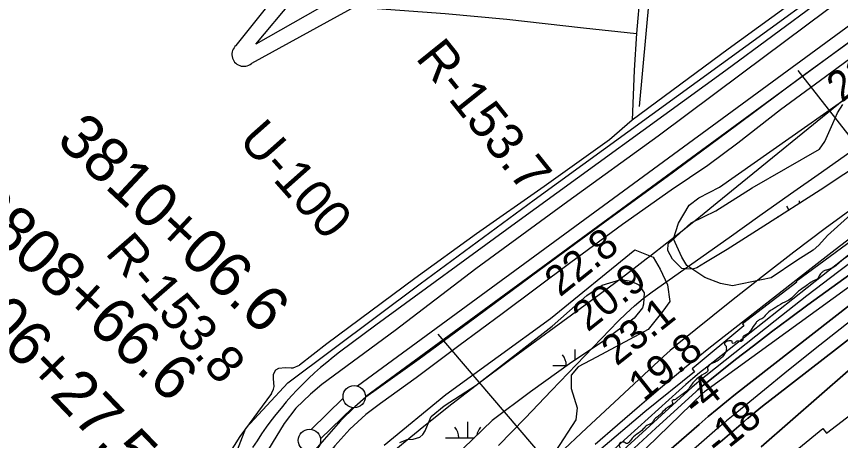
# Model space of a CAD drawing. Extents: x 3445503 to 3483459, y 540493 to 566012.
# Drawn here: x 3450977 to 3452821, y 549421 to 550370 of the extents above; entities that cross this region are included whole.
import ezdxf

# ---------------------------------------------------------------- set-up
doc = ezdxf.new("R2010")
doc.units = 0
for name, color, linetype in [('V-DTCH-CNTR', 7, 'Continuous'), ('V-FLOD-BASE', 7, 'Continuous'), ('V-LEVE-TOET', 7, 'Continuous'), ('V-RIVR-EDGE', 7, 'Continuous'), ('V-RIVR-RANG', 7, 'Continuous'), ('V-RIVR-RANG-IDEN', 7, 'Continuous'), ('V-ROAD-CNTR', 7, 'Continuous'), ('V-RRAP-RVMT', 7, 'Continuous'), ('V-SITE-VEGE', 7, 'Continuous'), ('V-SURV-IDEN', 7, 'Continuous'), ('V-SURV-LINE', 7, 'Continuous'), ('V-TOPO-DPTH', 7, 'Continuous'), ('V-TOPO-MINR', 7, 'Continuous'), ('V-TOPO-SHOR', 7, 'Continuous'), ('V-TOPO-WATR', 7, 'Continuous'), ('V-TOPO-WATR-IDEN', 7, 'Continuous'), ('V-WETL-SWMP', 7, 'Continuous')]:
    doc.layers.add(name, color=color, linetype=linetype)

msp = doc.modelspace()

# ---------------------------------------------------------------- linework, layer by layer
at = {"layer": 'V-DTCH-CNTR'}
for points in [[(3453342.9, 550875.9), (3453098.5, 550695.1), (3452833.1, 550488.9), (3452569.8, 550297.4), (3452355.1, 550138.3)], [(3452410.8, 550832.8), (3452400.2, 550725.8), (3452382.4, 550534.6), (3452373.1, 550427.3), (3452364.9, 550332.1), (3452359.3, 550250.6), (3452355.1, 550138.3)], [(3450860.2, 550460.1), (3451036.4, 550447), (3451193.8, 550436.4), (3451396.4, 550421.6), (3451557, 550407.1), (3451733.7, 550392.4), (3451936.6, 550376.9), (3452074.6, 550364.4), (3452246.1, 550345.2), (3452364.9, 550332.1)], [(3452355.1, 550138.3), (3452304, 550094), (3452158.3, 549989.5), (3452006.5, 549883.8), (3451868.9, 549784.2), (3451671.9, 549637.7), (3451610.7, 549590.1)], [(3451547.7, 549526.7), (3451552.1, 549536), (3451554.1, 549542.1), (3451552.2, 549559.6), (3451552.3, 549569.6), (3451557.7, 549579.2), (3451564.5, 549583), (3451578.5, 549585), (3451592.1, 549583.8), (3451596.3, 549584), (3451610.7, 549590.1)], [(3451547.7, 549526.7), (3451477, 549430.2), (3451442.8, 549375.9)]]:
    msp.add_lwpolyline(points, dxfattribs=at)
at = {"layer": 'V-FLOD-BASE'}
msp.add_lwpolyline([(3452868.4, 550332.6), (3452735.5, 550236.3), (3452588.5, 550126.7), (3452433.3, 550011.4), (3452293.6, 549910.3), (3452146.6, 549802), (3451988.8, 549684.5), (3451878.4, 549603.6), (3451787, 549538.4), (3451758.9, 549518), (3451734.3, 549496.5), (3451702.5, 549465.1), (3451665.4, 549423.5), (3451635.7, 549388.9)], dxfattribs=at)
at = {"layer": 'V-LEVE-TOET'}
for points in [[(3452946.3, 550498.3), (3452789.9, 550383.7), (3452601.6, 550243.6), (3452413.3, 550102.4), (3452211, 549956.6), (3452005.4, 549805.7), (3451824.6, 549667.4), (3451660.3, 549546.8), (3451635, 549525.3), (3451602.2, 549493.8), (3451576, 549459.4), (3451487.5, 549313.9), (3451418.6, 549196.8), (3451396.4, 549169.1), (3451367.1, 549134.7), (3451284.2, 549052.5), (3451198.2, 548960.9), (3451057.3, 548808.2), (3450924.9, 548670), (3450798.1, 548533.9), (3450638.8, 548368.3), (3450580, 548310.5), (3450564.1, 548297.4)], [(3452841.3, 550274.9), (3452776.8, 550226.9), (3452687.1, 550161.6), (3452591.1, 550086.7), (3452524.6, 550036.5), (3452442.5, 549981.4), (3452333.6, 549904.8), (3452218, 549819.5), (3452064.1, 549704.6)], [(3452064.1, 549704.6), (3451967.1, 549633.2), (3451871.7, 549561.7), (3451791.8, 549503.9), (3451759.3, 549479.6), (3451722.8, 549446.3), (3451689.5, 549409.6), (3451660.1, 549372.6), (3451635.3, 549326.2), (3451592.2, 549244.4), (3451573.5, 549209.5), (3451554.2, 549180.4), (3451515.2, 549136.1), (3451466.9, 549089.7), (3451392.4, 549011.1), (3451253.7, 548867.7)]]:
    msp.add_lwpolyline(points, dxfattribs=at)
at = {"layer": 'V-RIVR-EDGE'}
for points in [[(3453266.7, 550127.8), (3453259, 550118.3), (3453250.8, 550114.2), (3453242.1, 550109.2), (3453239.6, 550103.5), (3453230.5, 550091.9), (3453222.3, 550086.6), (3453208.6, 550085.8), (3453197.5, 550084.2), (3453193, 550080.9), (3453192.5, 550075.5), (3453191.3, 550072.2), (3453187.2, 550069.8), (3453184.3, 550068.5), (3453180.6, 550069), (3453175.2, 550067.3), (3453160.3, 550057.5), (3453151.2, 550053.8), (3453145.5, 550050.9), (3453141.3, 550047.2), (3453140.9, 550044.3), (3453140.1, 550040.2), (3453139.7, 550036.1), (3453137.2, 550033.2), (3453104.1, 550008.9), (3453071.1, 549986.8), (3453031.8, 549961.3), (3452999.2, 549938.7), (3452970.7, 549918.1), (3452952.9, 549906.2), (3452937.2, 549894.3), (3452923.6, 549885.7), (3452917.8, 549884), (3452907.1, 549879.5), (3452894.7, 549871.3), (3452881.1, 549864.7), (3452857.5, 549847.1), (3452836.9, 549833.1), (3452819.1, 549819.9), (3452808.8, 549810.9), (3452798.4, 549805.6), (3452789.8, 549802.7), (3452783.2, 549800.2), (3452778.2, 549796.1), (3452774.9, 549792), (3452772.4, 549787.5), (3452767.4, 549781.3), (3452760.8, 549778.8), (3452755.5, 549775.6), (3452744.3, 549767.8), (3452731.5, 549758.7), (3452723.7, 549752.1), (3452720.3, 549748.8), (3452708.8, 549737.3), (3452696.4, 549731.2), (3452677.4, 549719.7), (3452669.1, 549714.7), (3452658.4, 549707.3), (3452647.2, 549695), (3452642.7, 549692.5), (3452636.1, 549689.2), (3452631.1, 549683.5), (3452621.2, 549669.1), (3452610, 549657.6), (3452603.4, 549653.9), (3452602.6, 549651), (3452602.6, 549646), (3452600.9, 549644), (3452591.4, 549643.6), (3452587.7, 549643.2), (3452584.8, 549639.9), (3452581.1, 549638.7), (3452578.6, 549640.7), (3452578.6, 549643.6), (3452573.3, 549644.5), (3452565.4, 549642.4), (3452561.7, 549639.1), (3452565, 549632.1)], [(3452565, 549632.1), (3452565.8, 549625.9), (3452563.7, 549618.5), (3452554.6, 549606.1), (3452547.2, 549600.4), (3452538.9, 549595.9), (3452524.5, 549586.4), (3452523.6, 549582.7), (3452524.4, 549578.2), (3452515.8, 549570.4), (3452499.6, 549558.9), (3452491, 549550.6), (3452475.2, 549530), (3452462.9, 549521.8), (3452457.1, 549517.3), (3452450, 549512.4), (3452445.1, 549511.1), (3452443.9, 549509.1), (3452445.1, 549506.2), (3452435.2, 549495.9), (3452420.7, 549482.3), (3452414.1, 549476.2), (3452409.5, 549472.9), (3452405.8, 549470), (3452404.2, 549467.9), (3452400, 549461.4), (3452394.6, 549457.7), (3452387.6, 549454.8), (3452379.8, 549447), (3452351.7, 549422.3), (3452344.2, 549414.5), (3452341.3, 549414.5), (3452336.8, 549417.4), (3452332.7, 549417.4), (3452327.3, 549414.9), (3452324.8, 549411.6), (3452327.3, 549406.3), (3452327.3, 549403), (3452324.8, 549400.1), (3452317.4, 549393.9), (3452303.3, 549381.2), (3452286.8, 549365.5), (3452278.9, 549356.5), (3452277.7, 549350.3), (3452273.1, 549342.9), (3452262.8, 549340.4), (3452255, 549340.1), (3452250.4, 549338.8), (3452249.6, 549334.7), (3452248.7, 549329.8), (3452231.8, 549314.1), (3452217.3, 549301.4), (3452203.7, 549290.3), (3452185.5, 549268.1), (3452173.5, 549256.1), (3452162.4, 549247.1), (3452149.5, 549238.5), (3452142.5, 549233.5), (3452138, 549229), (3452135.9, 549224.9), (3452133.8, 549220.3), (3452131.3, 549214.6), (3452114.8, 549202.2), (3452102.4, 549190.3), (3452100.8, 549191.1), (3452097.5, 549199), (3452094.6, 549200.6), (3452086.8, 549198.2), (3452084.3, 549194.5), (3452084.3, 549192.8), (3452086.3, 549189.5), (3452095.4, 549186.6), (3452097.4, 549183.3), (3452082.6, 549171.8), (3452071.8, 549165.2), (3452060.3, 549152.5), (3452058.2, 549147.9), (3452057.8, 549143.8), (3452047.4, 549135.6), (3452010.6, 549096.9), (3451980, 549064.4), (3451955.2, 549038.5), (3451925, 549011.8)]]:
    msp.add_spline(points, degree=3, dxfattribs=at)
at = {"layer": 'V-RIVR-RANG'}
for p, q in [((3452725.8, 550249.7), (3453269.1, 549554.9)), ((3451920.2, 549659), (3452531, 548944.4))]:
    msp.add_line(p, q, dxfattribs=at)
at = {"layer": 'V-ROAD-CNTR'}
msp.add_lwpolyline([(3453695.9, 551080.7), (3453195.7, 550716.2), (3452564.8, 550249.6), (3452094, 549907.5), (3451781.4, 549679.3), (3451700, 549618.8)], dxfattribs=at)
msp.add_arc((3452168.6, 548996.4), 779, 126.9768, 148.3234, dxfattribs=at)
at = {"layer": 'V-RRAP-RVMT'}
for points in [[(3452849, 549870.1), (3452722.2, 549777.5), (3452723.4, 549775.4), (3452601.8, 549682.7), (3452605, 549678), (3452489.5, 549581.7), (3452494.3, 549574.9), (3452383.1, 549485.4), (3452279.9, 549397.3), (3452159.3, 549286.7), (3452045.7, 549179.8), (3452049.8, 549175.4), (3451952.3, 549083.3), (3451948.9, 549086.9), (3451634.9, 548778.5), (3451629.3, 548784.2), (3451526.3, 548680), (3451519.2, 548687), (3451409, 548577.8), (3451416.2, 548570.4), (3451308.4, 548461.2), (3451314.5, 548454.8), (3451170.4, 548312.5), (3450996.6, 548124.9)], [(3452682.5, 549366.9), (3452781.4, 549448.2), (3452790, 549437.7), (3452914.4, 549533.5)]]:
    msp.add_lwpolyline(points, dxfattribs=at)
at = {"layer": 'V-SITE-VEGE'}
for points in [[(3452844.7, 549927.1), (3452792.2, 549880.3), (3452773.1, 549858.7), (3452760.4, 549847), (3452723.2, 549824.4), (3452666.4, 549785.2), (3452579.8, 549767.2), (3452552.8, 549772.6), (3452517.7, 549786.1), (3452477.3, 549813), (3452466.5, 549831.9), (3452447.6, 549872.4), (3452458.4, 549907.5), (3452482.7, 549948), (3452504.3, 549964.2), (3452550.1, 549988.5), (3452973.7, 550285.4)], [(3451800.1, 549410.8), (3451937.7, 549524.2), (3452172.4, 549694.3), (3452361.3, 549848.1), (3452401.7, 549831.9), (3452417.9, 549804.9), (3452434.1, 549769.9), (3452439.5, 549732.1), (3452423.3, 549710.5), (3452390.9, 549670), (3452274.9, 549607.9), (3452234.5, 549586.3), (3452218.3, 549567.4), (3452218.3, 549537.7), (3452231.8, 549494.5), (3452229.1, 549467.5), (3452183.2, 549397.4)]]:
    msp.add_lwpolyline(points, dxfattribs=at)
at = {"layer": 'V-SURV-LINE'}
for points in [[(3451740.1, 549543.3), (3454135.9, 551300.7)], [(3454153.6, 551276.5), (3451757.9, 549519.1)], [(3451636.6, 549446.2), (3451708.1, 549516.2)], [(3451729.1, 549494.7), (3451657.5, 549424.7)]]:
    msp.add_lwpolyline(points, dxfattribs=at)
for centre in [(3451732.9, 549519.4), (3451632.8, 549421.5)]:
    msp.add_circle(centre, 25, dxfattribs=at)
at = {"layer": 'V-TOPO-DPTH'}
for points in [[(3453092, 549973.6), (3452748.1, 549724.7), (3452707.3, 549694.7), (3452666.7, 549664.3), (3452626.5, 549633.5), (3452586.5, 549602.2), (3452517.4, 549547.4), (3452512.3, 549543.3), (3452507.2, 549539.1), (3452502.3, 549534.8), (3452497.4, 549530.4), (3452408.3, 549449.1), (3452359.1, 549403.9)], [(3452359.1, 549403.9), (3452408.3, 549449.1), (3452497.4, 549530.4), (3452502.3, 549534.8), (3452507.2, 549539.1), (3452512.3, 549543.3), (3452517.4, 549547.4), (3452586.5, 549602.2), (3452626.5, 549633.5), (3452666.7, 549664.3), (3452707.3, 549694.7), (3452748.1, 549724.7), (3453092, 549973.6)], [(3452317.9, 549294.1), (3452505.1, 549457.4), (3452525.1, 549474.6), (3452545.3, 549491.6), (3452565.8, 549508.2), (3452586.5, 549524.6), (3453101.2, 549926.1)], [(3452317.9, 549294.1), (3452505.1, 549457.4), (3452525.1, 549474.6), (3452545.3, 549491.6), (3452565.8, 549508.2), (3452586.5, 549524.6), (3453101.2, 549926.1)], [(3452906.8, 549890), (3452521.8, 549585.6), (3452506, 549573), (3452490.5, 549560.1), (3452475.1, 549546.8), (3452460, 549533.4), (3451997.9, 549115.5)], [(3453158, 549894.6), (3452679.2, 549523.7), (3452662.8, 549510.9), (3452646.6, 549498), (3452630.5, 549484.8), (3452614.5, 549471.5), (3452614.2, 549471.3), (3452598.6, 549458), (3452583, 549444.6), (3452567.4, 549431.1), (3452552, 549417.5)], [(3452552, 549417.5), (3452567.4, 549431.1), (3452583, 549444.6), (3452598.6, 549458), (3452614.2, 549471.3), (3452614.5, 549471.5), (3452630.5, 549484.8), (3452646.6, 549498), (3452662.8, 549510.9), (3452679.2, 549523.7), (3453158, 549894.6)], [(3453098.1, 549804.2), (3452643.4, 549406.7)], [(3452643.4, 549406.7), (3453098.1, 549804.2)]]:
    msp.add_lwpolyline(points, dxfattribs=at)
at = {"layer": 'V-TOPO-MINR'}
for points in [[(3452861, 550209.7), (3452545.5, 549953.2), (3452508.1, 549923), (3452470.5, 549892.9), (3452432.7, 549863.1), (3452394.8, 549833.4), (3452386.3, 549826.9), (3452352.4, 549800.8), (3452318.3, 549774.9), (3452284.1, 549749.3), (3452249.6, 549723.9), (3452080.2, 549600), (3452015.5, 549551.7), (3451951.5, 549502.6), (3451888.4, 549452.2), (3451826.1, 549400.9), (3451732.2, 549322.3), (3451717.3, 549309.7), (3451702.4, 549297), (3451687.7, 549284.2), (3451673, 549271.3), (3451337.8, 548974.3)], [(3452055.9, 549410.3), (3452115.5, 549471.5), (3452174.8, 549533), (3452323.4, 549688), (3452341.4, 549705.8), (3452360.1, 549722.9), (3452379.7, 549738.9), (3452399.9, 549754.1), (3452571.7, 549876), (3452640.6, 549924.7), (3452709.4, 549973.3), (3452778.4, 550021.7), (3452847.4, 550070.1)], [(3453122.5, 549969.5), (3452517.1, 549530.5), (3452516.8, 549530.3), (3452515.9, 549529.6), (3452515.2, 549529), (3452513.7, 549527.7), (3452513.3, 549527.3), (3452512.9, 549526.9), (3452009.6, 549038.2)], [(3452858.3, 549947.9), (3452787.1, 549895.6), (3452716.6, 549842.6), (3452646.8, 549788.5), (3452577.6, 549733.7), (3452456, 549636.1), (3452448, 549629.5), (3452440.1, 549622.8), (3452432.4, 549616), (3452424.8, 549609.1), (3452315.4, 549506.9), (3452253, 549448.9), (3452190.7, 549390.9)], [(3453101.2, 549926.1), (3452586.5, 549524.6), (3452565.8, 549508.2), (3452545.3, 549491.6), (3452525.1, 549474.6), (3452505.1, 549457.4), (3452317.9, 549294.1)], [(3452906.8, 549890), (3452521.8, 549585.6), (3452506, 549573), (3452490.5, 549560.1), (3452475.1, 549546.8), (3452460, 549533.4), (3451997.9, 549115.5)], [(3453158, 549894.6), (3452679.2, 549523.7), (3452662.8, 549510.9), (3452646.6, 549498), (3452630.5, 549484.8), (3452614.5, 549471.5), (3452614.2, 549471.3), (3452598.6, 549458), (3452583, 549444.6), (3452567.4, 549431.1), (3452552, 549417.5)], [(3452862.7, 549889.3), (3452809.1, 549848.1), (3452755.8, 549806.6), (3452526.6, 549626.9), (3452499.2, 549605.1), (3452472, 549583.1), (3452445, 549560.8), (3452418.2, 549538.2), (3452371.6, 549498.3), (3452321.8, 549455.4), (3452272.3, 549412.1)], [(3452890.2, 549854), (3452817.8, 549799.8), (3452746.1, 549744.8), (3452674.9, 549689.1), (3452519.5, 549565.8), (3452509.3, 549557.5), (3452499.2, 549549.1), (3452489.3, 549540.5), (3452479.5, 549531.8), (3452190.5, 549268.2)], [(3453098.1, 549804.2), (3452643.4, 549406.7)], [(3452845.1, 549690.2), (3452774.9, 549634.6), (3452705.1, 549578.5), (3452580.7, 549477.3), (3452573.4, 549471.4), (3452566.3, 549465.4), (3452559.2, 549459.3), (3452552.1, 549453.2), (3452113.6, 549069.7)]]:
    msp.add_lwpolyline(points, dxfattribs=at)
at = {"layer": 'V-TOPO-SHOR'}
msp.add_line((3452371.4, 550168.8), (3452431.9, 550828.1), dxfattribs=at)
msp.add_lwpolyline([(3451137.6, 548975), (3451281.6, 549106), (3451375.8, 549213.6), (3451456.5, 549361.6), (3451490.1, 549449.1), (3451584.3, 549550), (3451880.3, 549772), (3452135.9, 549960.3), (3453292.9, 550801.2), (3453326.6, 550834.8), (3453313.1, 550902.1)], dxfattribs=at)
at = {"layer": 'V-TOPO-WATR'}
msp.add_lwpolyline([(3453092, 549973.6), (3452748.1, 549724.7), (3452707.3, 549694.7), (3452666.7, 549664.3), (3452626.5, 549633.5), (3452586.5, 549602.2), (3452517.4, 549547.4), (3452512.3, 549543.3), (3452507.2, 549539.1), (3452502.3, 549534.8), (3452497.4, 549530.4), (3452408.3, 549449.1), (3452359.1, 549403.9)], dxfattribs=at)
at = {"layer": 'V-TOPO-WATR-IDEN'}
for points in [[(3451468.7, 550305.7), (3451659.1, 550544.5), (3451566.1, 550655.4), (3452055.4, 551065.7), (3452148.4, 550954.8), (3452424.3, 551107)], [(3452458.4, 551066.3), (3452252.3, 550814.3), (3452096.4, 550683.6), (3452196.2, 550564.6), (3452051.4, 550443.1), (3451951.6, 550562.1), (3451779.3, 550417.7), (3451502.7, 550265)], [(3451733.4, 550434.3), (3451513, 550308.2), (3451675.6, 550503.3)]]:
    msp.add_lwpolyline(points, dxfattribs=at)
msp.add_arc((3451485.7, 550285.4), 26.5, 129.9794, 309.9794, dxfattribs=at)
at = {"layer": 'V-WETL-SWMP'}
for p, q in [((3452729.3, 549952), (3452729.3, 549958.1)), ((3452679.3, 549922.1), (3452682.4, 549922.1)), ((3452227.5, 549601.5), (3452227.5, 549625.2)), ((3452177.5, 549589.2), (3452209.8, 549589.2)), ((3451987, 549427.3), (3451987, 549463.3)), ((3451937, 549427.3), (3452002, 549427.3))]:
    msp.add_line(p, q, dxfattribs=at)
for points in [[(3452881.9, 550051.7), (3452775.9, 549981.7), (3452649.6, 549901.1), (3452567.7, 549848.8), (3452519.3, 549819.9), (3452499.7, 549807.9), (3452490, 549804.9), (3452473.1, 549805.2), (3452466, 549806.6), (3452445, 549827), (3452435, 549846.6), (3452435.9, 549861.5), (3452487.2, 549908.5), (3452542.1, 549935.3), (3452623.2, 549987), (3452774.2, 550073.7), (3452786.2, 550090.9), (3452803.7, 550130.7), (3452814.5, 550155.1), (3452826.5, 550173.1)], [(3451834.9, 549416.5), (3451851.8, 549423.3), (3451864.7, 549424.4), (3451879.6, 549428.6), (3451886.8, 549434.9), (3451891.4, 549442.6), (3451896.8, 549455.4), (3451904.9, 549474.6), (3451934.3, 549498.6), (3452006, 549545), (3452176, 549677.4), (3452253.2, 549745.7), (3452287.8, 549768.9), (3452329.9, 549781.7), (3452353.1, 549778.1), (3452369.7, 549769.4), (3452381.6, 549751.8), (3452380.5, 549726.1), (3452377.8, 549718.4), (3452359.3, 549694.8), (3452288.8, 549641.9), (3452220.3, 549596.7), (3452127.4, 549530.4), (3452041.4, 549465.8), (3451977.8, 549403.7)]]:
    msp.add_lwpolyline(points, dxfattribs=at)
for centre, start, end in [((3452674.1, 549922.5), 24.6071, 40.7718), ((3452172.3, 549589.7), 359.2282, 40.7718), ((3451931.8, 549427.8), 359.2282, 40.7718), ((3452042.3, 549427.8), 139.2282, 172.3153)]:
    msp.add_arc(centre, 35.2, start, end, dxfattribs=at)

# ---------------------------------------------------------------- texts
at = {"layer": 'V-RIVR-RANG'}
for s, rotation, p in [('21.5', 38.8283, (3452824.7, 550176.6)), ('22.8', 38.5583, (3452193.3, 549741)), ('20.9', 38.5583, (3452255.6, 549662.8)), ('23.1', 38.5583, (3452320.2, 549586.4)), ('19.8', 38.5583, (3452380.8, 549506.9)), ('-4', 38.8436, (3452498.1, 549472.1)), ('-18', 38.8436, (3452548.1, 549384))]:
    msp.add_text(s, height=67, rotation=rotation, dxfattribs=at).set_placement(p)
at = {"layer": 'V-RIVR-RANG-IDEN'}
for s, rotation, p in [('R-153.7', 308.7019, (3451868.5, 550277.2)), ('U-100', 311.5641, (3451471.6, 550092.3)), ('R-153.8', 311.0846, (3451173.5, 549840.1))]:
    msp.add_text(s, height=83, rotation=rotation, dxfattribs=at).set_placement(p)
at = {"layer": 'V-SURV-IDEN'}
for s, rotation, p in [('3810+06.6', 316.9809, (3451063.7, 550089.6)), ('3808+66.6', 317.3364, (3450856.1, 549933.4)), ('3806+27.5', 313.7816, (3450789.1, 549793.3))]:
    msp.add_text(s, height=100, rotation=rotation, dxfattribs=at).set_placement(p)

doc.saveas('drawing.dxf')
